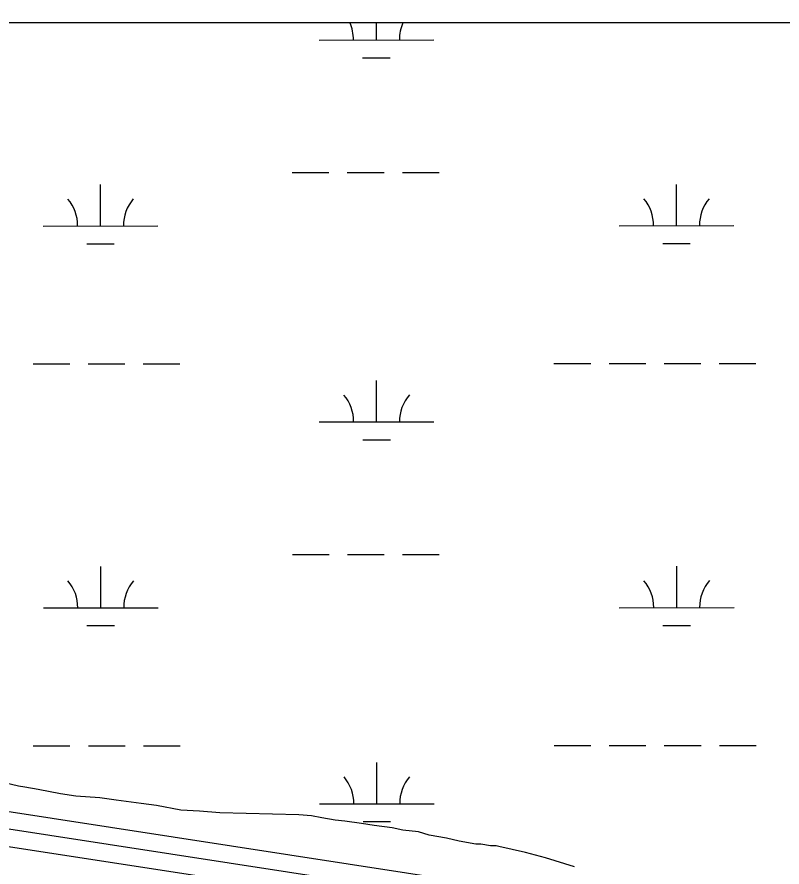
# Model space of a CAD drawing. Extents: x 3279314 to 3317160, y 734079 to 759431.
# Drawn here: x 3304938 to 3305604, y 756917 to 757657 of the extents above; entities that cross this region are included whole.
import ezdxf

# ---------------------------------------------------------------- set-up
doc = ezdxf.new("R2010")
doc.units = 0
for name, color, linetype in [('V-GRID-FRAM', 7, 'Continuous'), ('V-ROAD-CNTR', 7, 'Continuous'), ('V-SITE-VEGE', 7, 'Continuous'), ('V-WETL-SWMP', 7, 'Continuous')]:
    doc.layers.add(name, color=color, linetype=linetype)

msp = doc.modelspace()

# ---------------------------------------------------------------- linework, layer by layer
at = {"layer": 'V-GRID-FRAM'}
msp.add_lwpolyline([(3283455.67, 757641.37), (3314923.72, 757657.39), (3314940.91, 739471.92), (3283456.99, 739455.89), (3283455.67, 757641.37)], dxfattribs=at)
at = {"layer": 'V-ROAD-CNTR'}
for points in [[(3309580.83, 756285.84), (3309454.89, 756303.52), (3308954.55, 756379.72), (3308656.82, 756421.96), (3308094.24, 756506.01), (3307567.72, 756582.64), (3306992.15, 756663.11), (3306373.34, 756753.36), (3305484.27, 756879.78), (3304917.24, 756967.07), (3304347.59, 757047.14), (3303582.54, 757158.21), (3303505.23, 757169.78), (3303449.6, 757179.28), (3303406.91, 757198.42), (3303370.58, 757229), (3303319.73, 757265.64), (3303277.65, 757291.26), (3303242.8, 757309.16), (3303195.6, 757315.52), (3303162.05, 757304.15)], [(3305699.05, 756818.94), (3305479.88, 756850.11), (3304912.87, 756937.39), (3304343.34, 757017.45), (3303578.16, 757128.53), (3303500.48, 757140.16), (3303440.8, 757150.35), (3303390.8, 757172.76), (3303352.12, 757205.32), (3303303.13, 757240.62), (3303262.98, 757265.07), (3303233.68, 757280.12), (3303198.57, 757284.85), (3303171.67, 757275.73)], [(3307565.6, 756567.79), (3306990.03, 756648.27), (3306371.2, 756738.52), (3305482.07, 756864.95), (3304915.06, 756952.23), (3304345.47, 757032.3), (3303580.35, 757143.37)], [(3307565.6, 756567.79), (3306990.03, 756648.27), (3306371.2, 756738.52), (3305482.07, 756864.95), (3304915.06, 756952.23), (3304345.47, 757032.3), (3303580.35, 757143.37)]]:
    msp.add_lwpolyline(points, dxfattribs=at)
at = {"layer": 'V-SITE-VEGE'}
for p, q in [((3303655.51, 757651.65), (3306142.55, 757652.92)), ((3304938.98, 756987.33), (3304912.85, 756993.55)), ((3304944.55, 756986.64), (3304938.98, 756987.33)), ((3304956.25, 756984.69), (3304944.55, 756986.64)), ((3304975.72, 756980.87), (3304956.25, 756984.69)), ((3304989.09, 756978.87), (3304975.72, 756980.87)), ((3305009.73, 756977.26), (3304989.09, 756978.87)), ((3305024.22, 756975.24), (3305009.73, 756977.26)), ((3305045.95, 756972.48), (3305024.22, 756975.24)), ((3305059.32, 756970.49), (3305045.95, 756972.48)), ((3305080.47, 756966.63), (3305059.32, 756970.49)), ((3305096.66, 756965.68), (3305080.47, 756966.63)), ((3305114.51, 756964.14), (3305096.66, 756965.68)), ((3305183.23, 756962.5), (3305114.51, 756964.14)), ((3305194.39, 756961.67), (3305183.23, 756962.5)), ((3305203.29, 756959.78), (3305194.39, 756961.67)), ((3305214.98, 756957.83), (3305203.29, 756959.78)), ((3305223.35, 756957.07), (3305214.98, 756957.83)), ((3305237.83, 756955.05), (3305223.35, 756957.07)), ((3305248.97, 756953.1), (3305237.83, 756955.05)), ((3305264.57, 756951.05), (3305248.97, 756953.1)), ((3305274.03, 756949.15), (3305264.57, 756951.05)), ((3305287.41, 756947.72), (3305274.03, 756949.15)), ((3305296.84, 756944.69), (3305287.41, 756947.72)), ((3305311.87, 756942.1), (3305296.84, 756944.69)), ((3305322.99, 756939.6), (3305311.87, 756942.1)), ((3305337.47, 756937.01), (3305322.99, 756939.6)), ((3305341.94, 756936.91), (3305337.47, 756937.01)), ((3305350.29, 756935.59), (3305341.94, 756936.91)), ((3305355.32, 756935.47), (3305350.29, 756935.59)), ((3305357.54, 756934.86), (3305355.32, 756935.47)), ((3305380.9, 756929.83), (3305357.54, 756934.86)), ((3305398.11, 756924.95), (3305380.9, 756929.83)), ((3305423.63, 756917.07), (3305398.11, 756924.95))]:
    msp.add_line(p, q, dxfattribs=at)
at = {"layer": 'V-WETL-SWMP'}
for p, q in [((3306455.2, 757653.08), (3303655.51, 757651.65)), ((3306455.2, 757653.08), (3303655.51, 757651.65)), ((3305250.86, 757637.36), (3305250.86, 757652.47)), ((3305200.86, 757637.34), (3305300.86, 757637.39)), ((3305238.87, 757621.92), (3305262.87, 757621.94)), ((3305177.51, 757521.89), (3305209.51, 757521.91)), ((3305225.51, 757521.92), (3305257.51, 757521.93)), ((3305273.51, 757521.94), (3305305.51, 757521.96)), ((3305010.47, 757475.38), (3305010.46, 757511.38)), ((3305512.38, 757475.63), (3305512.36, 757511.63)), ((3304960.47, 757475.35), (3305060.47, 757475.4)), ((3305462.38, 757475.61), (3305562.38, 757475.66)), ((3304998.48, 757459.94), (3305022.48, 757459.95)), ((3305500.39, 757460.2), (3305524.39, 757460.21)), ((3304951.69, 757355.28), (3304983.69, 757355.29)), ((3304999.69, 757355.3), (3305031.69, 757355.32)), ((3305047.69, 757355.33), (3305079.69, 757355.34)), ((3305405.6, 757355.51), (3305437.6, 757355.52)), ((3305453.6, 757355.53), (3305485.6, 757355.55)), ((3305501.6, 757355.56), (3305533.6, 757355.57)), ((3305549.6, 757355.58), (3305581.6, 757355.6)), ((3305251.03, 757304.69), (3305251.02, 757340.69)), ((3305201.03, 757304.66), (3305301.03, 757304.71)), ((3305239.04, 757289.25), (3305263.04, 757289.26)), ((3305177.68, 757189.22), (3305209.68, 757189.23)), ((3305225.68, 757189.24), (3305257.68, 757189.26)), ((3305273.68, 757189.27), (3305305.68, 757189.28)), ((3305010.64, 757142.7), (3305010.63, 757178.7)), ((3305512.55, 757142.96), (3305512.53, 757178.96)), ((3304960.64, 757142.68), (3305060.64, 757142.73)), ((3305462.55, 757142.93), (3305562.55, 757142.98)), ((3304998.65, 757127.27), (3305022.65, 757127.28)), ((3305500.56, 757127.52), (3305524.56, 757127.53)), ((3304999.86, 757022.63), (3305031.86, 757022.64)), ((3305047.86, 757022.65), (3305079.86, 757022.67)), ((3305405.77, 757022.83), (3305437.77, 757022.85)), ((3305453.77, 757022.86), (3305485.77, 757022.87)), ((3305501.77, 757022.88), (3305533.77, 757022.9)), ((3305549.77, 757022.91), (3305581.77, 757022.92)), ((3304951.86, 757022.6), (3304983.86, 757022.62)), ((3305251.2, 756972.01), (3305251.18, 757008.01)), ((3305201.2, 756971.99), (3305301.2, 756972.04)), ((3305239.21, 756956.57), (3305263.21, 756956.59))]:
    msp.add_line(p, q, dxfattribs=at)
for centre, start, end in [((3305195.62, 757637.81), 359.25735, 24.5525), ((3305306.11, 757637.86), 155.50583, 180.801), ((3304955.23, 757475.82), 359.25735, 40.801), ((3305065.72, 757475.88), 139.25734, 180.801), ((3305457.14, 757476.08), 359.25735, 40.801), ((3305567.63, 757476.14), 139.25734, 180.801), ((3305195.79, 757305.13), 359.25735, 40.801), ((3305306.28, 757305.19), 139.25734, 180.801), ((3304955.4, 757143.15), 359.25735, 40.801), ((3305065.89, 757143.21), 139.25734, 180.801), ((3305457.31, 757143.4), 359.25735, 40.801), ((3305567.79, 757143.46), 139.25734, 180.801), ((3305195.96, 756972.46), 359.25735, 40.801), ((3305306.45, 756972.51), 139.25734, 180.801)]:
    msp.add_arc(centre, 35.25, start, end, dxfattribs=at)

doc.saveas('drawing.dxf')
